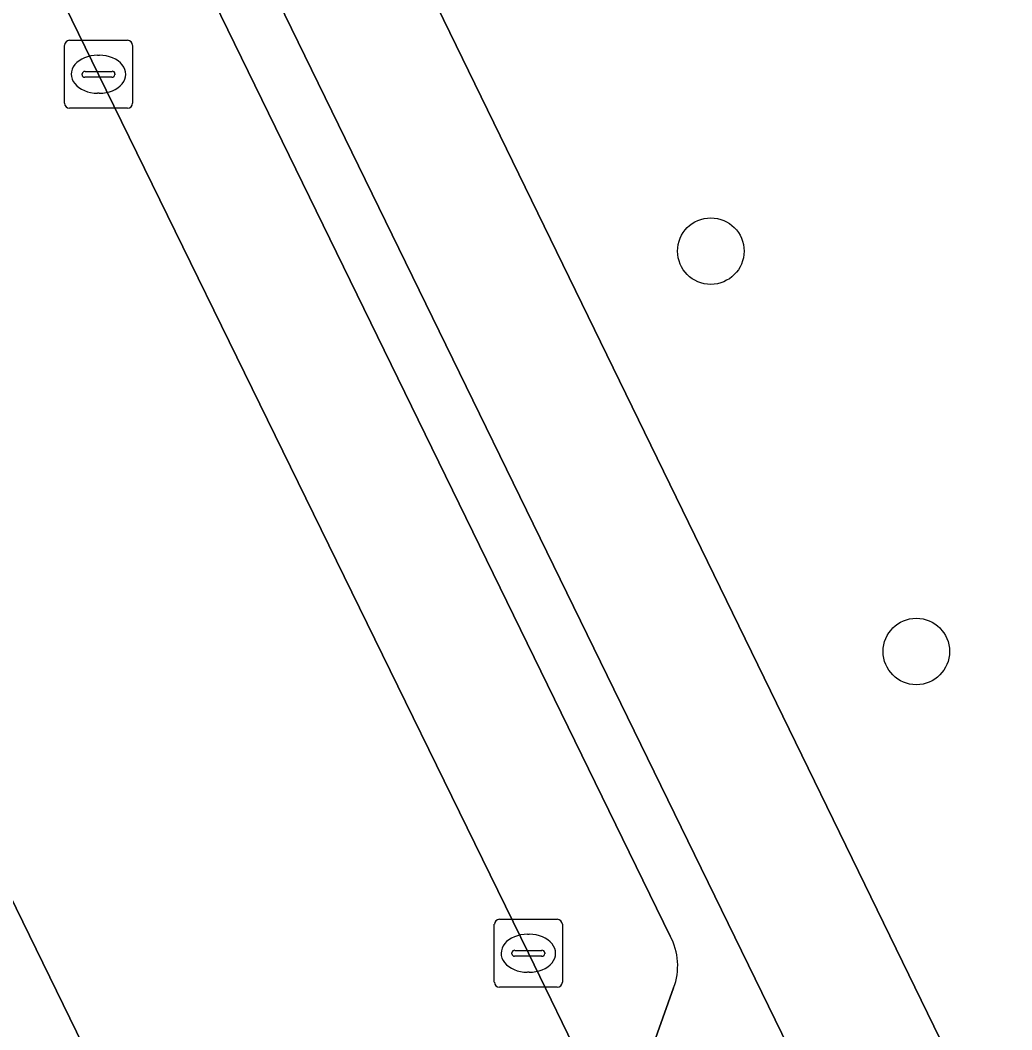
# Model space of a CAD drawing. Extents: x 160455 to 162082, y 388339 to 389736.
# Drawn here: x 160966.17 to 160980.76, y 388866.73 to 388881.59 of the extents above; entities that cross this region are included whole.
import ezdxf

# ---------------------------------------------------------------- set-up
doc = ezdxf.new("R2010")
doc.units = 0
for name, color, linetype in [('IMGEO_Boom', 7, 'Continuous'), ('IMGEO_Fietspad_gesloten', 7, 'Continuous'), ('IMGEO_Kolk', 7, 'Continuous'), ('IMGEO_Parkeervlak_open', 7, 'Continuous'), ('IMGEO_Rijbaan_lokaal_gesloten', 7, 'Continuous'), ('IMGEO_Verkeerseiland_open', 7, 'Continuous'), ('IMGEO_Voetgangersgebied_open', 7, 'Continuous')]:
    doc.layers.add(name, color=color, linetype=linetype)

msp = doc.modelspace()

# ---------------------------------------------------------------- linework, layer by layer
at = {"layer": 'IMGEO_Boom'}
for centre in [(160976.334, 388878.192), (160979.358, 388872.299)]:
    msp.add_circle(centre, 0.489, dxfattribs=at)
at = {"layer": 'IMGEO_Fietspad_gesloten'}
msp.add_lwpolyline([(160969.073, 388888.445), (160968.58, 388889.421), (160966.497, 388893.667), (160964.633, 388892.755), (160966.71, 388888.534), (160967.197, 388887.557), (160979.063, 388863.225), (160980.908, 388864.123)], close=True, dxfattribs=at)
at = {"layer": 'IMGEO_Kolk'}
for p, q in [((160966.825, 388880.369), (160966.825, 388881.221)), ((160966.9, 388881.295), (160967.752, 388881.295)), ((160967.826, 388881.221), (160967.826, 388880.369)), ((160967.313, 388881.075), (160967.338, 388881.075)), ((160967.084, 388880.789), (160967.084, 388880.801)), ((160967.522, 388880.752), (160967.124, 388880.752)), ((160967.127, 388880.838), (160967.525, 388880.838)), ((160967.568, 388880.801), (160967.568, 388880.789)), ((160967.336, 388880.515), (160967.311, 388880.515)), ((160967.752, 388880.295), (160966.9, 388880.295)), ((160973.149, 388867.431), (160973.149, 388868.283)), ((160973.224, 388868.357), (160974.076, 388868.357)), ((160974.15, 388868.283), (160974.15, 388867.431)), ((160973.637, 388868.137), (160973.662, 388868.137)), ((160973.408, 388867.851), (160973.408, 388867.863)), ((160973.846, 388867.814), (160973.448, 388867.814)), ((160973.451, 388867.9), (160973.849, 388867.9)), ((160973.892, 388867.863), (160973.892, 388867.851)), ((160973.66, 388867.577), (160973.635, 388867.577)), ((160974.076, 388867.357), (160973.224, 388867.357))]:
    msp.add_line(p, q, dxfattribs=at)
for points in [[(160966.825, 388880.369), (160966.825, 388881.221)], [(160966.9, 388881.295), (160967.752, 388881.295)], [(160967.826, 388881.221), (160967.826, 388880.369)], [(160967.752, 388880.295), (160966.9, 388880.295)], [(160973.149, 388867.431), (160973.149, 388868.283)], [(160973.224, 388868.357), (160974.076, 388868.357)], [(160974.15, 388868.283), (160974.15, 388867.431)], [(160974.076, 388867.357), (160973.224, 388867.357)]]:
    msp.add_lwpolyline(points, dxfattribs=at)
for centre, radius, start, end in [((160966.902, 388881.219), 0.0765, 91.552, 178.448), ((160966.902, 388881.219), 0.0765, 91.552, 178.448), ((160967.75, 388881.219), 0.0765, 1.552, 88.448), ((160967.75, 388881.219), 0.0765, 1.552, 88.448), ((160967.124, 388880.798), 0.0403, 85.8775, 175.7526), ((160967.121, 388880.788), 0.0366, 178.938, 274.7102), ((160967.525, 388880.795), 0.043, 264.8664, 352.4533), ((160967.529, 388880.8), 0.0386, 1.7309, 96.639), ((160966.902, 388880.371), 0.0765, 181.552, 268.448), ((160966.902, 388880.371), 0.0765, 181.552, 268.448), ((160967.75, 388880.371), 0.0765, 271.552, 358.448), ((160967.75, 388880.371), 0.0765, 271.552, 358.448), ((160973.226, 388868.281), 0.0765, 91.552, 178.448), ((160973.226, 388868.281), 0.0765, 91.552, 178.448), ((160974.074, 388868.281), 0.0765, 1.552, 88.448), ((160974.074, 388868.281), 0.0765, 1.552, 88.448), ((160973.448, 388867.86), 0.0403, 85.8775, 175.7526), ((160973.445, 388867.85), 0.0366, 178.938, 274.7102), ((160973.849, 388867.857), 0.043, 264.8664, 352.4533), ((160973.853, 388867.862), 0.0386, 1.7309, 96.639), ((160973.226, 388867.433), 0.0765, 181.552, 268.448), ((160973.226, 388867.433), 0.0765, 181.552, 268.448), ((160974.074, 388867.433), 0.0765, 271.552, 358.448), ((160974.074, 388867.433), 0.0765, 271.552, 358.448)]:
    msp.add_arc(centre, radius, start, end, dxfattribs=at)
for centre, major_axis, ratio, start_param, end_param in [((160967.312, 388880.795), (-0.387, 0.002), 0.722429, 4.712389, 7.853982), ((160967.337, 388880.795), (-0.39, 0.002), 0.717154, 1.570796, 4.712389), ((160973.636, 388867.857), (-0.387, 0.002), 0.722429, 4.712389, 7.853982), ((160973.661, 388867.857), (-0.39, 0.002), 0.717154, 1.570796, 4.712389)]:
    msp.add_ellipse(centre, major_axis=major_axis, ratio=ratio, start_param=start_param, end_param=end_param, dxfattribs=at)
at = {"layer": 'IMGEO_Parkeervlak_open'}
for points in [[(160962.915, 388889.829), (160967.325, 388880.794), (160973.65, 388867.857), (160975.309, 388864.442)], [(160975.737, 388868.11), (160966.424, 388887.203), (160966.082, 388887.884), (160965.892, 388888.177), (160965.517, 388888.396), (160964.033, 388888.905)], [(160969.497, 388861.591), (160968.187, 388864.266), (160961.661, 388877.643), (160957.06, 388887.139)], [(160975.261, 388865.872), (160975.787, 388867.349)]]:
    msp.add_lwpolyline(points, dxfattribs=at)
msp.add_arc((160974.931, 388867.675), 0.916, 339.1474, 28.3708, dxfattribs=at)
at = {"layer": 'IMGEO_Rijbaan_lokaal_gesloten'}
msp.add_lwpolyline([(160962.915, 388889.829), (160962.088, 388891.509), (160956.304, 388888.678), (160957.06, 388887.139), (160961.661, 388877.643), (160968.187, 388864.266), (160969.497, 388861.591), (160975.309, 388864.442), (160973.65, 388867.857), (160967.325, 388880.794)], close=True, dxfattribs=at)
at = {"layer": 'IMGEO_Verkeerseiland_open'}
for points in [[(160967.197, 388887.557), (160966.424, 388887.203), (160975.737, 388868.11)], [(160975.309, 388864.442), (160976.519, 388861.988), (160979.063, 388863.225), (160967.197, 388887.557)], [(160975.787, 388867.349), (160975.261, 388865.872)]]:
    msp.add_lwpolyline(points, dxfattribs=at)
msp.add_arc((160974.931, 388867.675), 0.916, 339.1474, 28.3708, dxfattribs=at)
at = {"layer": 'IMGEO_Voetgangersgebied_open'}
msp.add_lwpolyline([(160985.389, 388896.441), (160979.97, 388893.785), (160977.814, 388892.744), (160972.138, 388889.936), (160971.873, 388889.782), (160969.073, 388888.445), (160980.908, 388864.123), (160982.346, 388861.167), (160994.337, 388836.526), (160997.234, 388837.924), (160996.664, 388839.11), (160997.643, 388839.579), (160998.212, 388838.394), (160998.437, 388838.503), (160994.388, 388846.828), (160993.231, 388849.232), (161017.024, 388860.849)], dxfattribs=at)

doc.saveas('drawing.dxf')
